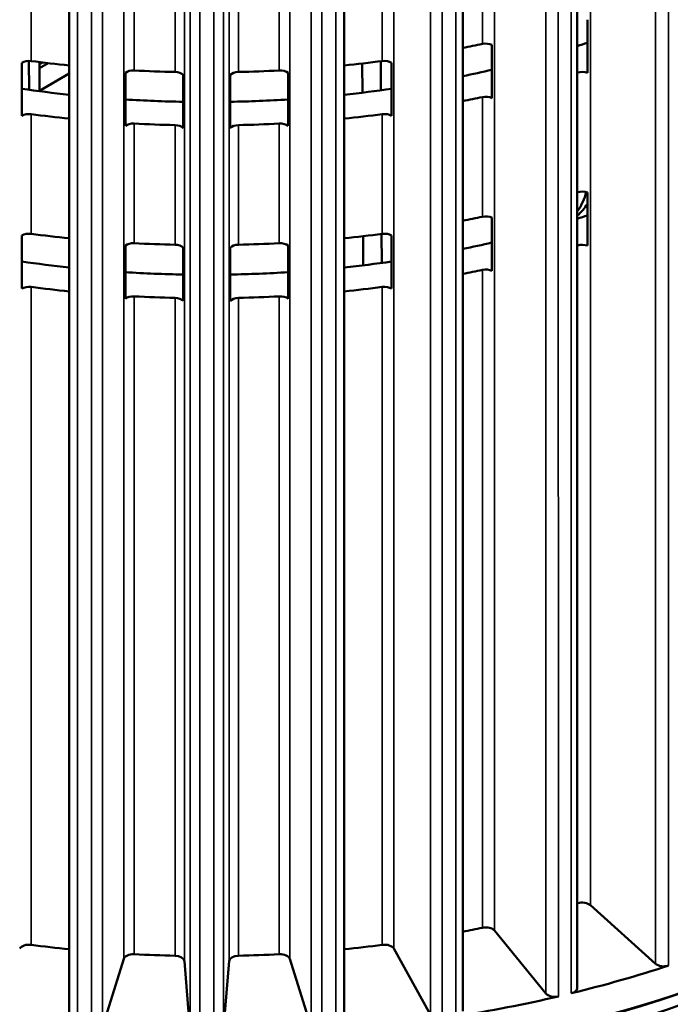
# Model space of a CAD drawing. Header units: millimetres. Extents: x 38 to 2514, y 38 to 1622.
# Tile 281 of 310: x 1676 to 1716, y 1239 to 1299. Entities that reach past the tile are written whole.
import ezdxf

# ---------------------------------------------------------------- set-up
doc = ezdxf.new("R2010")
doc.units = ezdxf.units.MM
doc.header["$LTSCALE"] = 7.692308
doc.layers.add('Visible (ISO)', color=7, linetype='Continuous', lineweight=50)
doc.layers.add('Visible Narrow (ISO)', color=7, linetype='Continuous', lineweight=35)

msp = doc.modelspace()

# ---------------------------------------------------------------- linework, layer by layer
at = {"layer": 'Visible (ISO)'}
for p, q in [((1710.6018, 1363.2473), (1710.6018, 1239.591)), ((1703.5721, 1361.9663), (1703.5721, 1238.1792)), ((1679.3828, 1361.2334), (1679.3828, 1237.3093)), ((1696.2834, 1361.2373), (1696.2834, 1237.3093)), ((1711.2222, 1299.0872), (1711.2222, 1295.8212)), ((1705.3575, 1297.5389), (1705.3575, 1294.273)), ((1676.4733, 1293.1799), (1676.4733, 1296.4459)), ((1676.9186, 1294.7806), (1676.9092, 1296.556)), ((1677.5545, 1296.4826), (1677.564, 1294.6934)), ((1677.5552, 1296.3533), (1677.738, 1296.4601)), ((1677.5565, 1296.1109), (1678.0835, 1296.4189)), ((1697.3976, 1294.6046), (1697.3881, 1296.3963)), ((1698.5317, 1294.7508), (1698.5222, 1296.5345)), ((1699.1929, 1296.4459), (1699.1929, 1293.1799)), ((1677.5638, 1294.7253), (1679.3828, 1295.7883)), ((1682.8322, 1292.5608), (1682.8322, 1295.8268)), ((1692.8339, 1295.8268), (1692.8339, 1292.5608)), ((1686.3894, 1295.6922), (1686.3894, 1292.4262)), ((1689.2768, 1292.4262), (1689.2768, 1295.6922)), ((1711.2222, 1288.4727), (1711.2222, 1285.2067)), ((1705.3575, 1286.9245), (1705.3575, 1283.6585)), ((1676.4733, 1282.5655), (1676.4733, 1285.8315)), ((1697.4539, 1283.997), (1697.4444, 1285.7883)), ((1698.588, 1284.1441), (1698.5785, 1285.9274)), ((1699.1929, 1285.8315), (1699.1929, 1282.5655)), ((1682.8322, 1281.9464), (1682.8322, 1285.2124)), ((1686.3894, 1285.0778), (1686.3894, 1281.8118)), ((1689.2768, 1281.8118), (1689.2768, 1285.0778)), ((1692.8339, 1285.2124), (1692.8339, 1281.9464)), ((1711.4094, 1244.6834), (1715.4074, 1241.0867)), ((1705.5189, 1243.122), (1708.6695, 1239.2548)), ((1699.3258, 1242.0178), (1701.5752, 1237.9463)), ((1681.4204, 1237.1836), (1682.7301, 1241.3898)), ((1692.9361, 1241.3898), (1694.2457, 1237.1836)), ((1686.459, 1241.2487), (1686.8065, 1236.9798)), ((1688.8596, 1236.9798), (1689.2071, 1241.2487))]:
    msp.add_line(p, q, dxfattribs=at)
for centre, major_axis, start_param, end_param in [((1687.8331, 1324.1434), (49, 0), 5.0393904, 5.0652919), ((1704.976, 1297.2716), (0.6, 0), 0.8817477, 1.9236992), ((1687.8331, 1320.8774), (46.5, 0), 5.2240781, 5.2394465), ((1676.9119, 1296.2096), (-0.6, 0), 4.4903858, 5.5323373), ((1687.8331, 1324.1434), (49, 0), 4.4903858, 4.5390679), ((1687.8331, 1324.1434), (49, 0), 4.8857101, 4.9343922), ((1698.7542, 1296.2096), (0.6, 0), 0.750848, 1.7927995), ((1683.3206, 1295.6256), (-0.6, 0), 4.6212855, 5.663237), ((1687.8331, 1324.1434), (49, 0), 4.6212855, 4.6725928), ((1685.8597, 1295.5295), (0.6, 0), 0.4890486, 1.5310001), ((1689.8064, 1295.5295), (-0.6, 0), 4.7521852, 5.7941367), ((1687.8331, 1324.1434), (49, 0), 4.7521852, 4.8034925), ((1692.3456, 1295.6256), (0.6, 0), 0.6199483, 1.6618998), ((1687.8331, 1320.8774), (46.5, 0), 5.0576835, 5.0988024), ((1687.8331, 1320.8774), (49, 0), 5.1956492, 5.1961916), ((1710.9045, 1295.5274), (0.6, 0), 1.0126474, 2.0545989), ((1687.8331, 1320.8774), (46.5, 0), 4.4655946, 4.5296472), ((1687.8331, 1320.8774), (46.5, 0), 4.8951308, 4.9591834), ((1687.8331, 1320.8774), (46.5, 0), 4.6046358, 4.6813366), ((1687.8331, 1320.8774), (46.5, 0), 4.7434413, 4.8201421), ((1687.8331, 1320.8774), (49, 0), 5.0393904, 5.0652919), ((1704.976, 1294.0056), (0.6, 0), 0.8817477, 1.9236992), ((1676.9119, 1292.9436), (-0.6, 0), 4.4903858, 5.5323373), ((1687.8331, 1320.8774), (49, 0), 4.4903858, 4.5390679), ((1683.3206, 1292.3596), (-0.6, 0), 4.6212855, 5.663237), ((1687.8331, 1320.8774), (49, 0), 4.6212855, 4.6725928), ((1687.8331, 1320.8774), (49, 0), 4.7521852, 4.8034925), ((1692.3456, 1292.3596), (0.6, 0), 0.6199483, 1.6618998), ((1687.8331, 1320.8774), (49, 0), 4.8857101, 4.9343922), ((1698.7542, 1292.9436), (0.6, 0), 0.750848, 1.7927995), ((1685.8597, 1292.2635), (0.6, 0), 0.4890486, 1.5310001), ((1689.8064, 1292.2635), (-0.6, 0), 4.7521852, 5.7941367), ((1703.6813, 1288.9786), (7.5, 0), 5.8875268, 6.1721293), ((1687.8331, 1313.5289), (49, 0), 5.1956492, 5.1961916), ((1710.9045, 1288.1789), (0.6, 0), 1.0126474, 2.0545989), ((1703.6813, 1289.4685), (8.1, 0), 5.7367679, 5.9094849), ((1687.8331, 1313.5289), (49, 0), 5.0393904, 5.0652919), ((1704.976, 1286.6571), (0.6, 0), 0.8817477, 1.9236992), ((1687.8331, 1310.2629), (-46.5, 0), 2.0824854, 2.0978539), ((1676.9119, 1285.5951), (-0.6, 0), 4.4903858, 5.5323373), ((1687.8331, 1313.5289), (49, 0), 4.4903858, 4.5390679), ((1687.8331, 1313.5289), (49, 0), 4.8857101, 4.9343922), ((1698.7542, 1285.5951), (0.6, 0), 0.750848, 1.7927995), ((1683.3206, 1285.0111), (-0.6, 0), 4.6212855, 5.663237), ((1687.8331, 1313.5289), (49, 0), 4.6212855, 4.6725928), ((1685.8597, 1284.915), (0.6, 0), 0.4890486, 1.5310001), ((1689.8064, 1284.915), (-0.6, 0), 4.7521852, 5.7941367), ((1687.8331, 1313.5289), (49, 0), 4.7521852, 4.8034925), ((1692.3456, 1285.0111), (0.6, 0), 0.6199483, 1.6618998), ((1687.8331, 1310.2629), (-46.5, 0), 1.9160909, 1.9572098), ((1687.8331, 1310.2629), (49, 0), 5.1956492, 5.1961916), ((1710.9045, 1284.9129), (0.6, 0), 1.0126474, 2.0545989), ((1687.8331, 1310.2629), (-46.5, 0), 1.3240019, 1.3880545), ((1687.8331, 1310.2629), (-46.5, 0), 1.7535381, 1.8175907), ((1687.8331, 1310.2629), (49, 0), 5.0393904, 5.0652919), ((1704.976, 1283.3911), (0.6, 0), 0.8817477, 1.9236992), ((1687.8331, 1310.2629), (-46.5, 0), 1.4630432, 1.539744), ((1687.8331, 1310.2629), (-46.5, 0), 1.6018487, 1.6785495), ((1676.9119, 1282.3291), (-0.6, 0), 4.4903858, 5.5323373), ((1687.8331, 1310.2629), (49, 0), 4.4903858, 4.5390679), ((1687.8331, 1310.2629), (49, 0), 4.8857101, 4.9343922), ((1698.7542, 1282.3291), (0.6, 0), 0.750848, 1.7927995), ((1683.3206, 1281.7451), (-0.6, 0), 4.6212855, 5.663237), ((1687.8331, 1310.2629), (49, 0), 4.6212855, 4.6725928), ((1685.8597, 1281.649), (0.6, 0), 0.4890486, 1.5310001), ((1689.8064, 1281.649), (-0.6, 0), 4.7521852, 5.7941367), ((1687.8331, 1310.2629), (49, 0), 4.7521852, 4.8034925), ((1692.3456, 1281.7451), (0.6, 0), 0.6199483, 1.6618998), ((1687.8331, 1267.9276), (-57.5, 0), 0, 2.4181706), ((1687.8331, 1266.0496), (-57.5, 0), 6.2548973, 8.8042781), ((1687.8331, 1266.1721), (-57.35, 0), 0.0228907, 2.5111221), ((1687.8331, 1266.1721), (-56, 0), 0.4924538, 2.4735748), ((1687.8331, 1267.8051), (57.35, 0), 3.9269908, 5.4977871), ((1687.8331, 1269.8463), (-49, 0), 2.0540565, 2.0545989), ((1710.9045, 1244.4963), (-0.6, 0), 3.7121532, 5.1961916), ((1687.8331, 1269.8463), (-49, 0), 1.8977977, 1.9236992), ((1704.976, 1242.9745), (-0.6, 0), 3.5812535, 5.0652919), ((1676.9119, 1241.9126), (-0.6, 0), 4.4903858, 5.9744242), ((1687.8331, 1269.8463), (-49, 0), 1.3487931, 1.3974752), ((1687.8331, 1269.8463), (-49, 0), 1.7441175, 1.7927995), ((1698.7542, 1241.9126), (0.6, 0), 0.3087611, 1.7927995), ((1683.3206, 1241.3285), (-0.6, 0), 4.6212855, 6.1053239), ((1687.8331, 1269.8463), (-49, 0), 1.4796928, 1.5310001), ((1685.8597, 1241.2324), (0.6, 0), 0.0469617, 1.5310001), ((1689.8064, 1241.2324), (-0.6, 0), 4.7521852, 6.2362236), ((1687.8331, 1269.8463), (-49, 0), 1.6105925, 1.6618998), ((1692.3456, 1241.3285), (0.6, 0), 0.1778614, 1.6618998), ((1687.8331, 1269.8463), (-57.5, 0), 1.9710034, 2.0868871), ((1715.9123, 1241.2738), (-0.6, 0), 0.5705605, 2.0868871), ((1687.8331, 1230.083), (-60, 0), 5.9934983, 7.8206421), ((1687.8331, 1230.083), (60, 0), 4.7457285, 6.5728723), ((1710.0018, 1239.591), (0.6, 0), 5.1125961, 6.2831853), ((1687.8331, 1269.8463), (-57.5, 0), 1.8401037, 1.9559874), ((1709.2125, 1239.4022), (-0.6, 0), 0.4396608, 1.9559874)]:
    msp.add_ellipse(centre, major_axis=major_axis, ratio=0.5773503, start_param=start_param, end_param=end_param, dxfattribs=at)
at = {"layer": 'Visible Narrow (ISO)'}
for p, q in [((1711.4094, 1370.9138), (1711.4094, 1244.6834)), ((1705.5189, 1369.3524), (1705.5189, 1243.122)), ((1699.3258, 1368.2482), (1699.3258, 1242.0178)), ((1682.7301, 1241.3898), (1682.7301, 1367.6202)), ((1686.459, 1367.4791), (1686.459, 1241.2487)), ((1689.2071, 1241.2487), (1689.2071, 1367.4791)), ((1692.9361, 1367.6202), (1692.9361, 1241.3898)), ((1715.4074, 1365.116), (1715.4074, 1241.0867)), ((1708.6695, 1363.284), (1708.6695, 1239.2548)), ((1716.2081, 1363.1207), (1716.2084, 1240.9725)), ((1701.5752, 1361.9755), (1701.5752, 1237.9463)), ((1681.4204, 1361.2128), (1681.4204, 1237.1836)), ((1694.2457, 1361.2128), (1694.2457, 1237.1836)), ((1709.4377, 1361.2294), (1709.4379, 1239.0812)), ((1710.2354, 1361.4201), (1710.2356, 1239.272)), ((1686.8065, 1361.009), (1686.8065, 1236.9798)), ((1688.8596, 1361.009), (1688.8596, 1236.9798)), ((1702.2976, 1359.8645), (1702.2978, 1237.7163)), ((1703.1316, 1359.9935), (1703.1318, 1237.8453)), ((1679.9001, 1359.1144), (1679.9, 1236.9662)), ((1680.7561, 1359.0493), (1680.756, 1236.9011)), ((1687.4014, 1358.7978), (1687.4014, 1236.6496)), ((1688.2648, 1358.7978), (1688.2648, 1236.6496)), ((1694.91, 1359.0493), (1694.9101, 1236.9011)), ((1695.7661, 1359.1144), (1695.7661, 1236.9662)), ((1704.7686, 1304.9451), (1704.7686, 1297.5966)), ((1677.0441, 1296.5475), (1677.0441, 1303.896)), ((1698.6221, 1303.896), (1698.6221, 1296.5475)), ((1683.3752, 1295.9705), (1683.3752, 1303.319)), ((1685.8836, 1303.2241), (1685.8836, 1295.8756)), ((1689.7826, 1295.8756), (1689.7826, 1303.2241)), ((1692.291, 1303.319), (1692.291, 1295.9705)), ((1710.6254, 1295.834), (1710.6254, 1288.4855)), ((1704.7686, 1294.3306), (1704.7686, 1286.9822)), ((1677.0441, 1285.933), (1677.0441, 1293.2815)), ((1683.3752, 1285.3561), (1683.3752, 1292.7045)), ((1692.291, 1292.7045), (1692.291, 1285.3561)), ((1698.6221, 1293.2815), (1698.6221, 1285.933)), ((1685.8836, 1292.6096), (1685.8836, 1285.2611)), ((1689.7826, 1285.2611), (1689.7826, 1292.6096)), ((1710.6254, 1244.803), (1710.6254, 1285.2196)), ((1704.7686, 1243.2996), (1704.7686, 1283.7162)), ((1677.0441, 1242.2505), (1677.0441, 1282.6671)), ((1698.6221, 1242.2505), (1698.6221, 1282.6671)), ((1683.3752, 1241.6735), (1683.3752, 1282.0901)), ((1685.8836, 1241.5786), (1685.8836, 1281.9952)), ((1689.7826, 1241.5786), (1689.7826, 1281.9952)), ((1692.291, 1241.6735), (1692.291, 1282.0901))]:
    msp.add_line(p, q, dxfattribs=at)

doc.saveas('drawing.dxf')
